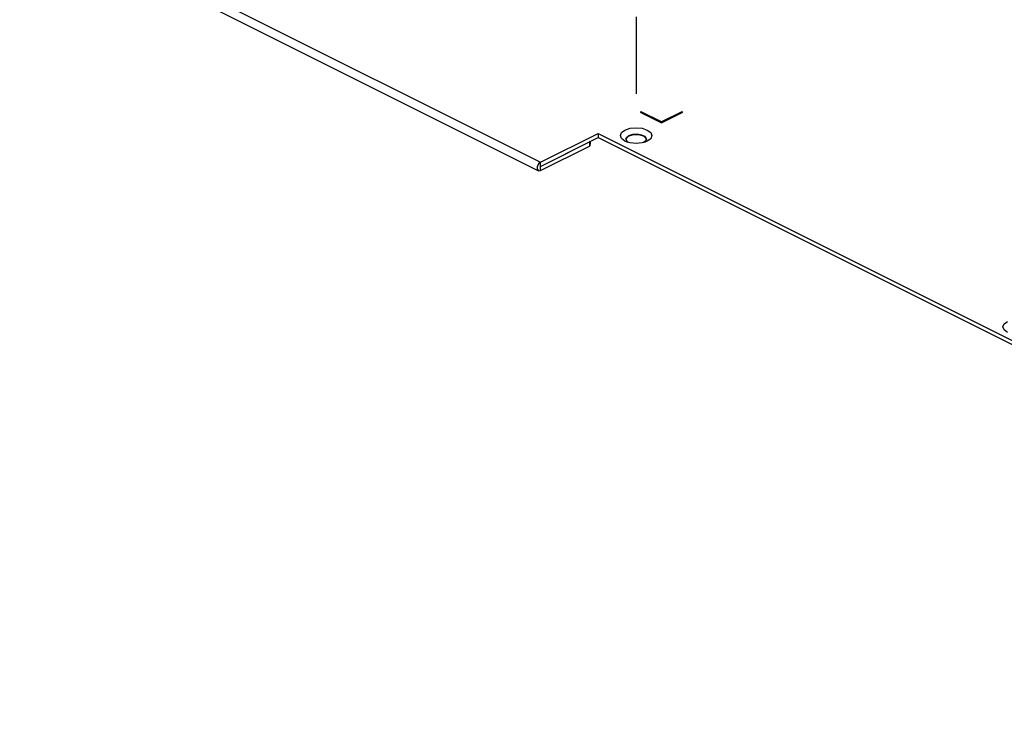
# Paper-space layout '005_EXP_CORICANT_PE_DRAWING_3_1' of a CAD drawing. Header units: millimetres. Extents: x 6 to 413, y 7 to 290.
# Tile 279 of 362: x 182 to 212, y 228 to 249. Entities that reach past the tile are written whole.
import ezdxf

# ---------------------------------------------------------------- set-up
doc = ezdxf.new("R2010")
doc.units = ezdxf.units.MM
doc.header["$LTSCALE"] = 23.1
doc.linetypes.add('DASHED', pattern=[0.2, 0.1, -0.1])
doc.layers.add('000_OFFSET-LINES', color=7, linetype='CONTINUOUS')
doc.layers.add('COVER_CORIENT_BL79', color=7, linetype='CONTINUOUS')

# ---------------------------------------------------------------- blocks, each defined once
blk = doc.blocks.new('COVER_CORIENT_BL79', base_point=(229.287, 247.679))
at = {"layer": 'COVER_CORIENT_BL79', "color": 3, "linetype": 'Continuous'}
for p, q in [((182.232, 252.056), (197.76, 244.292)), ((182.296, 252.31), (197.824, 244.546)), ((200.834, 246.057), (200.809, 246.044)), ((200.809, 246.044), (201.445, 245.726)), ((201.445, 245.752), (200.834, 246.057)), ((202.056, 246.057), (201.445, 245.752)), ((201.445, 245.726), (202.082, 246.044)), ((202.082, 246.044), (202.056, 246.057)), ((197.824, 244.546), (199.547, 245.407)), ((199.547, 245.407), (234.505, 227.929)), ((197.824, 244.296), (199.288, 245.028)), ((199.3, 245.035), (199.288, 245.028)), ((199.308, 245.043), (199.3, 245.035)), ((200.42, 245.146), (200.353, 245.174)), ((200.507, 245.122), (200.42, 245.146)), ((200.954, 245.146), (200.869, 245.122)), ((201.022, 245.174), (200.954, 245.146)), ((201.125, 245.25), (201.022, 245.174)), ((197.824, 244.546), (197.764, 244.492)), ((197.727, 244.334), (197.76, 244.292)), ((197.76, 244.292), (197.824, 244.296))]:
    blk.add_line(p, q, dxfattribs=at)
at = {"layer": 'COVER_CORIENT_BL79', "color": 7, "linetype": 'Continuous'}
for p, q in [((200.834, 246.057), (200.834, 246.044)), ((202.056, 246.057), (202.056, 246.044)), ((201.445, 245.752), (201.445, 245.72)), ((197.824, 244.421), (199.547, 245.283)), ((199.547, 245.407), (199.547, 245.283)), ((199.547, 245.283), (234.38, 227.866)), ((200.382, 245.24), (200.399, 245.29)), ((200.399, 245.29), (200.471, 245.348)), ((200.471, 245.348), (200.587, 245.384)), ((200.471, 245.348), (200.471, 245.325)), ((200.767, 245.364), (200.688, 245.369)), ((200.841, 245.349), (200.767, 245.364)), ((200.904, 245.325), (200.841, 245.349)), ((197.824, 244.421), (199.288, 245.153)), ((199.288, 245.153), (199.311, 245.173)), ((199.288, 245.153), (199.288, 245.028)), ((199.308, 245.043), (199.314, 245.084)), ((199.314, 245.153), (199.314, 245.084)), ((200.384, 245.223), (200.382, 245.24)), ((200.977, 245.189), (200.904, 245.132)), ((200.994, 245.24), (200.977, 245.189)), ((197.824, 244.296), (197.824, 244.546))]:
    blk.add_line(p, q, dxfattribs=at)
at = {"layer": 'COVER_CORIENT_BL79', "color": 3, "linetype": 'Continuous'}
for points in [[(200.353, 245.508), (200.507, 245.56), (200.688, 245.578), (200.869, 245.56), (201.022, 245.508), (201.125, 245.432)], [(200.353, 245.174), (200.251, 245.251), (200.215, 245.341), (200.251, 245.432), (200.353, 245.508)], [(201.125, 245.432), (201.161, 245.341), (201.125, 245.25)], [(200.869, 245.122), (200.688, 245.104), (200.507, 245.122)], [(197.764, 244.492), (197.727, 244.411), (197.727, 244.334)], [(211.808, 239.446), (211.706, 239.523), (211.67, 239.613), (211.706, 239.704), (211.808, 239.781)]]:
    blk.add_lwpolyline(points, dxfattribs=at)
at = {"layer": 'COVER_CORIENT_BL79', "color": 7, "linetype": 'Continuous'}
for points in [[(200.471, 245.325), (200.423, 245.293), (200.392, 245.256)], [(200.688, 245.369), (200.609, 245.364), (200.535, 245.349), (200.471, 245.325)], [(200.587, 245.384), (200.722, 245.392), (200.851, 245.369)], [(200.851, 245.369), (200.947, 245.321), (200.992, 245.257), (200.994, 245.24)], [(200.99, 245.23), (200.983, 245.256), (200.953, 245.293), (200.904, 245.325)], [(200.487, 245.128), (200.429, 245.158), (200.384, 245.223)]]:
    blk.add_lwpolyline(points, dxfattribs=at)

psp = doc.layouts.new('005_EXP_CORICANT_PE_DRAWING_3_1')

# ---------------------------------------------------------------- linework, layer by layer
at = {"layer": '000_OFFSET-LINES', "color": 4, "linetype": 'DASHED'}
psp.add_line((200.688, 258.138), (200.688, 245.238), dxfattribs=at)

# ---------------------------------------------------------------- block references
at = {"layer": 'COVER_CORIENT_BL79'}
psp.add_blockref('COVER_CORIENT_BL79', (229.287, 247.679), dxfattribs=at)

doc.saveas('drawing.dxf')
